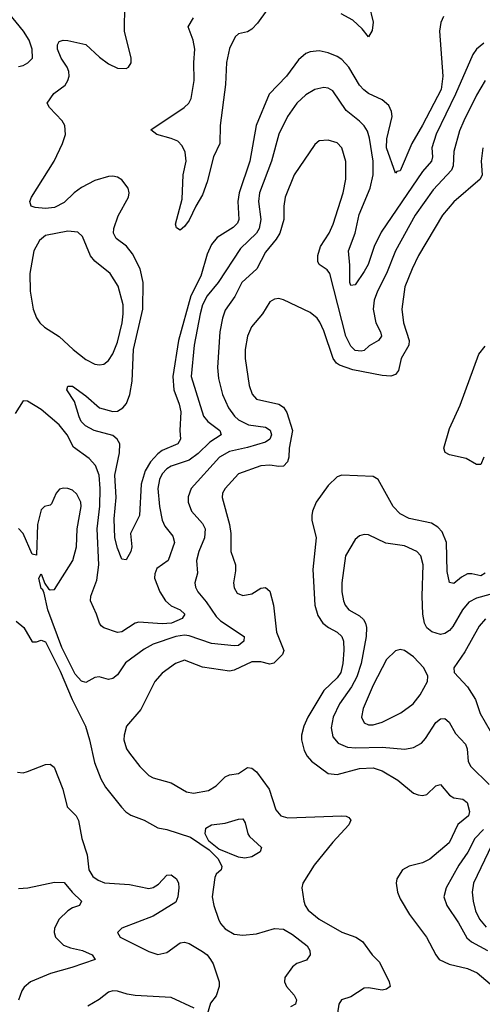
# Model space of a CAD drawing. Header units: inches. Extents: x 1649636 to 1815363, y 506543 to 641975.
# Tile 334 of 656: x 1704395 to 1706457, y 601170 to 605562. Entities that reach past the tile are written whole.
import ezdxf

# ---------------------------------------------------------------- set-up
doc = ezdxf.new("R2010")
doc.units = ezdxf.units.IN
doc.header["$MEASUREMENT"] = 0
doc.layers.add('B7600', color=7, linetype='Continuous')

msp = doc.modelspace()

# ---------------------------------------------------------------- linework, layer by layer
at = {"layer": 'B7600', "color": 5}
for points, elevation in [([(1706284.3, 605575.7), (1706271.4, 605548.6), (1706266.2, 605510), (1706280.9, 605310), (1706273.2, 605250), (1706190, 605090.6), (1706142.7, 605010), (1706090, 604888), (1706076.1, 604883.9), (1706070, 604877.2), (1706029.9, 604990), (1706030.4, 605030), (1706054.7, 605130), (1706052.4, 605152.4), (1706039.3, 605179.3), (1706010, 605204.8), (1705950, 605232.6), (1705928.5, 605248.5), (1705909.9, 605270), (1705861, 605350), (1705830, 605383.7), (1705810, 605397.4), (1705770, 605414.5), (1705730, 605423.2), (1705690, 605418.8), (1705670, 605410.6), (1705638, 605382), (1705584.6, 605310), (1705506.9, 605230), (1705448.6, 605090), (1705421, 604930), (1705373.1, 604790), (1705367.7, 604750), (1705371.2, 604670), (1705365.5, 604654.5), (1705345.7, 604634.3), (1705275.1, 604590), (1705250, 604558.5), (1705230, 604515.4), (1705202.8, 604417.2), (1705158, 604330), (1705103.1, 604130), (1705076.7, 603970), (1705081.7, 603910), (1705106.1, 603846.1), (1705113.1, 603813.1), (1705108.9, 603730), (1705112.1, 603690), (1705099.7, 603670), (1705030, 603639.4), (1705010, 603625.1), (1704977.5, 603590), (1704954.7, 603550), (1704935.7, 603490), (1704928.3, 603350), (1704889.2, 603270), (1704894.4, 603210), (1704890, 603189.4), (1704870, 603152.3), (1704850, 603156), (1704830, 603204.2), (1704819.5, 603250), (1704815.8, 603335.8), (1704824.5, 603430), (1704818.1, 603530), (1704840.3, 603630), (1704840.4, 603670), (1704829.9, 603690), (1704810, 603706.9), (1704726.3, 603730), (1704688.3, 603750), (1704669.2, 603770), (1704659.2, 603790), (1704638.8, 603858.8), (1704604.4, 603910), (1704610, 603926.8), (1704630, 603927), (1704690, 603883.9), (1704750, 603830.2), (1704810, 603814.1), (1704830, 603816.2), (1704855.2, 603830), (1704870.8, 603850), (1704885.1, 603890), (1704895.8, 603950), (1704901.7, 604090), (1704944.1, 604270), (1704944.8, 604390), (1704932.4, 604450), (1704896.9, 604516.9), (1704870.8, 604550.7), (1704825.4, 604585.4), (1704813.3, 604610), (1704814.1, 604630), (1704833.8, 604686.2), (1704879.3, 604770), (1704882, 604790), (1704878, 604810), (1704850, 604846.6), (1704830, 604859.7), (1704810, 604864.4), (1704790, 604862.7), (1704730, 604843.9), (1704670, 604813.6), (1704637.8, 604790), (1704593.6, 604746.4), (1704550, 604724.5), (1704510, 604718.9), (1704463.4, 604723.4), (1704446, 604730), (1704439.8, 604750), (1704447.7, 604770), (1704548.4, 604930), (1704585.9, 605010), (1704598.8, 605050), (1704596.6, 605090), (1704583.9, 605110), (1704527.4, 605170), (1704516.8, 605190), (1704547.6, 605232.4), (1704597.7, 605270), (1704609.8, 605290), (1704615.2, 605310), (1704614.1, 605330), (1704606, 605350), (1704579.9, 605390), (1704563.9, 605430), (1704562.9, 605450), (1704570, 605464.2), (1704589.2, 605470.7), (1704610, 605469.4), (1704690, 605451.2), (1704750, 605394.2), (1704790, 605364.6), (1704830, 605345.3), (1704870, 605344.4), (1704879.3, 605350), (1704891.1, 605368.9), (1704891.3, 605390), (1704861.6, 605510), (1704863, 605630)], 520), ([(1705950.5, 605630.5), (1705969.5, 605550.5), (1705965.9, 605514.1), (1705950, 605485.7), (1705921.1, 605521.1), (1705879.4, 605559.4), (1705828.2, 605588.2)], 480), ([(1704390, 605353.2), (1704410, 605357.7), (1704430.4, 605369.6), (1704451.6, 605390), (1704449.9, 605430), (1704436.6, 605470), (1704412.1, 605510), (1704346.6, 605590)], 540), ([(1705495.7, 605604.3), (1705454.5, 605545.5), (1705430, 605519.5), (1705410, 605507.4), (1705370, 605498.8), (1705354.4, 605485.6), (1705330, 605432.6), (1705316.3, 605370), (1705312.7, 605272.7), (1705287.7, 605090), (1705286.6, 605010), (1705259.2, 604950), (1705230, 604837.7), (1705210, 604779.8), (1705179.7, 604730), (1705150, 604667.7), (1705130, 604639.8), (1705110, 604622.4), (1705093.6, 604633.6), (1705089.3, 604650), (1705118.4, 604761.6), (1705124, 604870), (1705136.6, 604930), (1705132.3, 604970), (1705119, 604999), (1705099.2, 605019.2), (1705070, 605032), (1705005.4, 605050), (1704979.7, 605070), (1705128.5, 605170), (1705148.7, 605190), (1705159.7, 605210), (1705172.1, 605290), (1705170.9, 605370), (1705175.4, 605430), (1705168.1, 605470), (1705145.5, 605530), (1705169.9, 605570.1)], 480), ([(1706462.8, 605457.2), (1706430.2, 605430), (1706413.9, 605406.1), (1706336.6, 605230), (1706251.6, 605051.6), (1706231, 604990), (1706234, 604950), (1706229.5, 604930), (1706190, 604884.5), (1706006, 604614), (1705975.1, 604550), (1705948.3, 604470), (1705930, 604437.8), (1705890, 604378.5), (1705870, 604375.6), (1705866, 604390), (1705866.7, 604466.7), (1705859.9, 604530), (1705889.5, 604610), (1705907.5, 604692.5), (1705957.4, 604810), (1705970.7, 604869.3), (1705969.9, 604930), (1705953.8, 605033.8), (1705944.3, 605064.3), (1705930, 605087.8), (1705910, 605109), (1705850, 605156.1), (1705790, 605244.4), (1705770, 605255.8), (1705750, 605258.8), (1705710, 605250.8), (1705670, 605226.5), (1705629.3, 605190), (1705588.1, 605130), (1705550, 605051.3), (1705516.8, 604930), (1705463, 604790), (1705458.7, 604750), (1705469.2, 604670), (1705462.4, 604630), (1705450, 604608.7), (1705378.8, 604541.2), (1705279.6, 604390), (1705230, 604329.8), (1705210.1, 604290), (1705198.7, 604250), (1705172, 604110), (1705158.4, 603970), (1705213.7, 603793.7), (1705233.8, 603770), (1705286.5, 603730), (1705293.4, 603710), (1705242.7, 603677.3), (1705190, 603626.7), (1705150, 603596.9), (1705070, 603570.8), (1705050, 603559), (1705030, 603535.7), (1705017.3, 603510), (1705010.7, 603470), (1705017.8, 603390), (1705029.6, 603329.6), (1705042.4, 603302.4), (1705077.8, 603257.8), (1705084.6, 603230), (1705056.3, 603150), (1705006.6, 603113.4), (1704996.6, 603090), (1704995.8, 603070), (1705019.3, 603010), (1705043.9, 602970), (1705070, 602947.4), (1705109.5, 602929.5), (1705130.2, 602910), (1705118.5, 602890), (1705071.6, 602870), (1705030, 602867.5), (1704925.7, 602874.3), (1704909.4, 602870.6), (1704850, 602831.8), (1704830, 602827.9), (1704770, 602848.7), (1704758.2, 602858.2), (1704749.8, 602869.8), (1704737.7, 602910), (1704709.9, 602970), (1704712, 602990), (1704738.8, 603061.2), (1704747.9, 603130), (1704740.6, 603290), (1704751.8, 603391.8), (1704754.1, 603470), (1704748.3, 603530), (1704733, 603573), (1704704.7, 603604.7), (1704634.5, 603654.5), (1704606.4, 603710), (1704570, 603754.5), (1704490, 603822.5), (1704430, 603860.5), (1704410, 603862), (1704375.3, 603804.7)], 540), ([(1706469.7, 605290.3), (1706430, 605225.6), (1706374.1, 605110), (1706354.8, 605065.2), (1706330, 604974), (1706326.5, 604910), (1706319.8, 604890), (1706237.2, 604802.8), (1706157.3, 604690), (1706070.1, 604529.9), (1706029.6, 604430), (1705988.9, 604350), (1705974.2, 604310), (1705969.6, 604270), (1705981.6, 604210), (1706003.2, 604170), (1706007.6, 604150), (1705994, 604130), (1705952.9, 604107.1), (1705930, 604086.6), (1705917.2, 604082.8), (1705890, 604086.4), (1705870, 604106), (1705848.8, 604150), (1705777, 604430), (1705765.8, 604445.8), (1705729.4, 604469.4), (1705723.7, 604483.7), (1705723.2, 604510), (1705736.1, 604550), (1705773.8, 604610), (1705791.3, 604650), (1705836.8, 604790), (1705848.3, 604850), (1705848.9, 604928.9), (1705830.9, 604990), (1705810, 605012), (1705770, 605023.5), (1705730, 605021.3), (1705710, 605005.6), (1705617.8, 604870), (1705577.7, 604770), (1705571.8, 604730), (1705572.6, 604670), (1705553.9, 604610), (1705537.4, 604582.6), (1705490, 604524.5), (1705452.3, 604450), (1705385, 604390), (1705353.7, 604326.3), (1705310, 604265.4), (1705298.1, 604230), (1705287, 604170), (1705275.8, 604010), (1705280.5, 603960.5), (1705298.8, 603890), (1705326.1, 603830), (1705352.7, 603792.7), (1705370, 603777), (1705414.3, 603754.3), (1705490, 603743.7), (1705511, 603731), (1705516.8, 603710), (1705510.1, 603689.9), (1705490, 603677.5), (1705410, 603652.7), (1705330, 603635.3), (1705285.5, 603610), (1705159.3, 603470), (1705146.4, 603433.6), (1705145.9, 603410), (1705159.8, 603370), (1705210, 603313.8), (1705220.9, 603290), (1705217.9, 603250), (1705193.3, 603190), (1705183.2, 603150), (1705187.2, 603092.8), (1705175.6, 603050), (1705178.4, 603030), (1705188.4, 603010), (1705225.3, 602965.3), (1705270, 602899.8), (1705290, 602880.4), (1705395.3, 602810), (1705394.3, 602790), (1705370, 602770.9), (1705350, 602768.6), (1705250, 602779.4), (1705150, 602812.9), (1705130, 602815.8), (1705090, 602810.9), (1704990, 602775.9), (1704950, 602753.3), (1704866.5, 602693.5), (1704830, 602639.1), (1704810, 602622.7), (1704790, 602618.5), (1704748.8, 602631.2), (1704730, 602627.6), (1704690, 602605.1), (1704670, 602611), (1704642.2, 602642.2), (1704581.9, 602761.9), (1704519.6, 602930), (1704503.7, 603003.7), (1704498, 603018), (1704490, 603024), (1704480.7, 603070), (1704490, 603090.6), (1704506.4, 603046.4), (1704522.5, 603022.5), (1704530, 603018.8), (1704550, 603020.5), (1704630.9, 603149.1), (1704647.3, 603210), (1704651.5, 603290), (1704668.3, 603390), (1704667.2, 603410), (1704650, 603445.4), (1704630, 603463.1), (1704610, 603471), (1704590, 603472.4), (1704572.8, 603467.2), (1704558, 603450), (1704537.2, 603402.8), (1704530, 603395.8), (1704506, 603390), (1704490, 603375.6), (1704474.1, 603310), (1704470, 603173.2), (1704450, 603177), (1704410, 603269.5), (1704390, 603291.8)], 560), ([(1706458.5, 604990), (1706452.1, 604930), (1706455.6, 604870), (1706447.1, 604850), (1706330, 604749), (1706279.1, 604690), (1706171.9, 604510), (1706143.8, 604450), (1706111.4, 604370), (1706097.7, 604270), (1706104.8, 604210), (1706130.8, 604130), (1706128.8, 604110), (1706094.8, 604050), (1706082.8, 603997.2), (1706070, 603978.8), (1706048.9, 603971.1), (1706010, 603974.1), (1705879.2, 603999.2), (1705820, 604020), (1705806.5, 604030), (1705792.6, 604050), (1705750, 604173.6), (1705732.9, 604212.9), (1705720.4, 604230), (1705690, 604256), (1705570, 604311.6), (1705550, 604317.6), (1705530, 604315.1), (1705510, 604302.9), (1705477, 604250), (1705427.9, 604192.1), (1705410, 604149.5), (1705399.1, 604090), (1705399.4, 604050), (1705417.4, 603930), (1705430.8, 603890.8), (1705449.6, 603869.6), (1705550, 603846.1), (1705570, 603832.7), (1705585.2, 603810), (1705610.5, 603730), (1705595.2, 603650), (1705594.1, 603610), (1705588.7, 603590), (1705570, 603570.6), (1705550, 603568.8), (1705510, 603575.3), (1705470, 603571.8), (1705370, 603535.5), (1705310.2, 603470), (1705299.2, 603450), (1705296.9, 603430), (1705329.6, 603309.6), (1705335.6, 603270), (1705335.5, 603190), (1705355.9, 603130), (1705356.8, 603103.2), (1705348.2, 603050), (1705350, 603026.8), (1705363.8, 603003.8), (1705390, 602993.4), (1705430, 603001.3), (1705470, 603025.5), (1705490, 603029), (1705510, 603012), (1705526.4, 602950), (1705539.4, 602830), (1705572.2, 602747.8), (1705566.5, 602730), (1705528.1, 602691.9), (1705510, 602686.9), (1705470, 602697.3), (1705430, 602696.7), (1705350, 602659.9), (1705330, 602655.2), (1705210, 602673.6), (1705130, 602704.8), (1705088.5, 602690), (1705030, 602647.4), (1704996.9, 602610), (1704935.1, 602484.9), (1704871.4, 602410), (1704859.7, 602370), (1704858.9, 602350), (1704870.9, 602310), (1704884.7, 602290), (1704930.1, 602230), (1704970, 602190.8), (1704990, 602180.1), (1705070, 602157.5), (1705138, 602118), (1705170, 602111.8), (1705236, 602124), (1705270, 602144), (1705310, 602183.9), (1705330, 602192.8), (1705370, 602199.7), (1705410, 602225.8), (1705430, 602223.9), (1705450, 602206.5), (1705507.1, 602130), (1705536.9, 602036.9), (1705558.9, 602010), (1705590, 602002.1), (1705831.2, 602011.2), (1705850, 602009), (1705862.4, 602002.4), (1705871.1, 601991.1), (1705862.2, 601970), (1705790, 601893.8), (1705707.2, 601790), (1705656.5, 601710), (1705652.6, 601690), (1705661.3, 601630), (1705667.2, 601610), (1705681.1, 601590), (1705730.1, 601550.1), (1705830, 601492), (1705892.4, 601470), (1705922.6, 601450), (1705966.4, 601390), (1705997.8, 601357.8), (1706041.5, 601270), (1706046.5, 601250), (1706030, 601236.8), (1706010, 601233.2), (1705950, 601243.2), (1705930, 601241.6), (1705870, 601203.7), (1705828.9, 601190), (1705816.5, 601170), (1705810.8, 601130)], 580), ([(1706463.5, 603610), (1706450, 603577.6), (1706430, 603577.4), (1706384.8, 603604.8), (1706310, 603621.4), (1706291, 603631), (1706285.6, 603650), (1706310, 603738.7), (1706357.3, 603842.7), (1706441.4, 604070), (1706470, 604105.9)], 580), ([(1706470, 603092.6), (1706450, 603080.5), (1706410, 603089.9), (1706390, 603089.9), (1706364.5, 603075.5), (1706330, 603046.8), (1706310, 603051.8), (1706300.3, 603100.3), (1706296.7, 603230), (1706277.5, 603277.5), (1706258.2, 603298.2), (1706230, 603315.8), (1706130, 603337.2), (1706090, 603357.8), (1706059.4, 603390), (1705993, 603510), (1705970, 603524), (1705830.3, 603529.7), (1705810, 603523), (1705770, 603483.5), (1705716.2, 603410), (1705699.7, 603370), (1705696.9, 603350), (1705697.2, 603330), (1705715.5, 603250), (1705700.7, 603110), (1705710.1, 602950), (1705723.6, 602903.6), (1705745.4, 602870), (1705771.3, 602850), (1705810.1, 602830.1), (1705831.1, 602811.1), (1705838.7, 602790), (1705839.2, 602750), (1705835, 602690), (1705826.3, 602650), (1705810, 602625.5), (1705750.1, 602569.9), (1705679.5, 602450), (1705661, 602410), (1705651.3, 602370), (1705651.3, 602350), (1705662.7, 602302.7), (1705676.4, 602276.4), (1705694.9, 602254.9), (1705770, 602199.8), (1705810, 602194.2), (1705910, 602221.8), (1705970, 602225), (1706010, 602211.4), (1706080.2, 602170), (1706150, 602112.2), (1706170, 602104.1), (1706190, 602101.2), (1706210, 602105.5), (1706250, 602144.2), (1706270, 602150.3), (1706310, 602102), (1706330, 602090.9), (1706370, 602085.4), (1706389.2, 602070), (1706399.8, 602030), (1706395.1, 602010), (1706347.8, 601972.2), (1706308.9, 601890), (1706223.3, 601816.7), (1706190, 601801), (1706130, 601786.6), (1706100.3, 601770), (1706076.1, 601730), (1706072.4, 601710), (1706079.3, 601670), (1706090, 601640.4), (1706131.8, 601570), (1706208.6, 601470), (1706249.2, 601390), (1706264.7, 601370), (1706309.3, 601349.3), (1706390, 601329.6), (1706433.5, 601310), (1706598, 601170)], 620), ([(1706490, 602998.5), (1706430, 602981.6), (1706396.8, 602963.2), (1706368.4, 602930), (1706324.9, 602855.1), (1706310, 602837.1), (1706290, 602823.4), (1706270, 602819.8), (1706231.1, 602831.1), (1706209, 602849), (1706198.4, 602870), (1706191.2, 602910), (1706189.1, 602990), (1706193.2, 603130), (1706182.8, 603170), (1706165.1, 603190), (1706110, 603215.2), (1706026.4, 603226.4), (1705950, 603263.5), (1705930, 603265.7), (1705910, 603259.7), (1705890, 603243.6), (1705847.6, 603170), (1705830.2, 603050.2), (1705830.2, 603010), (1705837.6, 602970), (1705845.5, 602950), (1705862.2, 602930), (1705910, 602902.3), (1705926.8, 602886.8), (1705936.3, 602870), (1705940.5, 602850), (1705939.6, 602810), (1705916.1, 602690), (1705897.3, 602630), (1705873.5, 602586.5), (1705819.6, 602510), (1705792.5, 602450), (1705782.6, 602402.6), (1705790, 602362.6), (1705814.8, 602334.8), (1705856.3, 602316.3), (1705893.3, 602313.3), (1706010, 602317.2), (1706111.9, 602308.1), (1706150, 602315), (1706185.3, 602334.7), (1706204, 602356), (1706250, 602426.3), (1706270, 602442.8), (1706290, 602444.6), (1706308.5, 602428.5), (1706337.8, 602377.8), (1706381.5, 602330), (1706389.4, 602310), (1706393.4, 602253.4), (1706405.5, 602230), (1706487.5, 602150)], 640), ([(1704379, 602879), (1704413.4, 602850), (1704450, 602786), (1704470, 602786), (1704490, 602794.8), (1704510, 602786), (1704575.8, 602655.8), (1704629.2, 602529.2), (1704687.4, 602410), (1704706.3, 602350), (1704728.8, 602248.8), (1704755.7, 602175.7), (1704777.9, 602137.9), (1704848.8, 602048.8), (1704868.1, 602028.1), (1704890, 602013.8), (1704950, 601991.8), (1705010, 601957.3), (1705050, 601949.3), (1705155.7, 601915.7), (1705239.1, 601859.1), (1705278.8, 601818.8), (1705295.9, 601784.1), (1705292.7, 601770), (1705270.2, 601749.8), (1705264.5, 601735.5), (1705252.3, 601650), (1705259.7, 601610), (1705281.2, 601550), (1705290.3, 601530), (1705310, 601506.3), (1705350, 601483.2), (1705390, 601478.4), (1705450, 601484), (1705530, 601507.7), (1705570, 601504.4), (1705610, 601481.1), (1705675.6, 601430), (1705687.6, 601410), (1705688.8, 601390), (1705673.5, 601366.5), (1705630, 601351.8), (1705610, 601336.8), (1705576.5, 601290), (1705574.9, 601270), (1705583.6, 601250), (1705618.3, 601210), (1705628.7, 601190), (1705623.8, 601170), (1705601.8, 601158.2)], 560), ([(1706471.5, 602888.6), (1706442.9, 602857.1), (1706378, 602742), (1706330.2, 602670), (1706331.6, 602650), (1706390, 602585.8), (1706426, 602530), (1706447.3, 602467.3), (1706491.1, 602390)], 660), ([(1704385.6, 602205.6), (1704410, 602202.9), (1704430, 602207.6), (1704510, 602239.7), (1704530, 602240.3), (1704548.3, 602228.3), (1704586.4, 602130), (1704606, 602050), (1704646.7, 602010), (1704656.2, 601990), (1704672.4, 601910), (1704696, 601836), (1704703.3, 601770), (1704720.7, 601740.7), (1704743.8, 601723.8), (1704772.4, 601712.4), (1704884, 601704), (1704970, 601687), (1704990, 601691.3), (1705013.6, 601706.4), (1705050, 601746), (1705070, 601746.7), (1705094, 601730), (1705102.6, 601710), (1705103.6, 601690), (1705099.6, 601650), (1705090, 601626), (1704990, 601563.5), (1704850.7, 601510), (1704830.6, 601490), (1704842, 601470), (1704970, 601405.3), (1705010, 601392.2), (1705050, 601401), (1705110, 601443.5), (1705130, 601446.8), (1705150, 601440.7), (1705210, 601405.2), (1705230.2, 601390), (1705244.9, 601370), (1705256.5, 601350), (1705284, 601270), (1705284, 601250), (1705270, 601208), (1705245.5, 601174.5), (1705230, 601124)], 540), ([(1706462.6, 601950), (1706422.7, 601910), (1706391.9, 601848.1), (1706351.7, 601790), (1706294.8, 601690), (1706285.6, 601650), (1706297.8, 601610), (1706350, 601532.6), (1706387.1, 601467.1), (1706408.4, 601448.4), (1706480.2, 601410)], 640), ([(1706498.8, 601881.2), (1706417.8, 601710), (1706411.9, 601670), (1706415.3, 601630), (1706426.9, 601586.9), (1706443.9, 601550), (1706474.1, 601514.1)], 660), ([(1704390, 601685.9), (1704431, 601689), (1704550, 601715.2), (1704593.5, 601713.5), (1704629.4, 601669.4), (1704670.3, 601629.7), (1704660.7, 601610), (1704630, 601599.8), (1704610, 601587.5), (1704571, 601549), (1704550.1, 601510), (1704548.7, 601490), (1704554.6, 601470), (1704590, 601434), (1704621.4, 601421.4), (1704674.4, 601410), (1704718.4, 601390), (1704730.6, 601370), (1704626.5, 601333.5), (1704532.5, 601307.5), (1704442.8, 601270), (1704414, 601246), (1704404, 601230), (1704390, 601188.7)], 520), ([(1705172.9, 601152.9), (1705070, 601200.2), (1704909.3, 601209.3), (1704874.5, 601214.5), (1704830, 601228.4), (1704810, 601229.7), (1704790, 601223.6), (1704749.2, 601190.8), (1704699, 601161)], 540)]:
    msp.add_lwpolyline(points, dxfattribs=dict(at, elevation=elevation))
for points, elevation in [([(1704610, 604618.4), (1704510, 604598.4), (1704482.6, 604577.4), (1704457.6, 604530), (1704439.7, 604430), (1704441.4, 604350), (1704455.4, 604270), (1704470, 604232.4), (1704484.7, 604210), (1704505.2, 604190), (1704570, 604148.4), (1704633.2, 604090), (1704690, 604045.6), (1704730, 604024.7), (1704750, 604021.6), (1704770, 604025.5), (1704790, 604041.7), (1704810, 604071.8), (1704830, 604123.1), (1704851.9, 604210), (1704856.7, 604250), (1704855.4, 604290), (1704833.6, 604373.6), (1704798.7, 604430), (1704730, 604484.5), (1704710, 604508.5), (1704674, 604594), (1704654, 604614)], 540), ([(1706090, 602752.1), (1706070, 602746.2), (1706030, 602708.3), (1705970, 602593.5), (1705925.1, 602490), (1705918.6, 602450), (1705930, 602425.2), (1705950, 602416.6), (1705970, 602416.8), (1706010, 602427.9), (1706093.3, 602470), (1706148.5, 602510), (1706180.3, 602550), (1706212, 602610), (1706213.9, 602633.9), (1706196, 602670), (1706150, 602719.8), (1706110, 602748.7)], 660), ([(1705397.9, 601822.1), (1705370, 601826), (1705282.1, 601862.1), (1705238.1, 601898.1), (1705221.8, 601930), (1705224.5, 601955.5), (1705249.3, 601970.7), (1705310, 601977.3), (1705370, 601995.2), (1705390, 601996.5), (1705399.8, 601979.8), (1705410.9, 601930.9), (1705418.5, 601918.5), (1705472.7, 601870), (1705466.4, 601850), (1705430, 601828)], 560)]:
    msp.add_lwpolyline(points, close=True, dxfattribs=dict(at, elevation=elevation))

doc.saveas('drawing.dxf')
